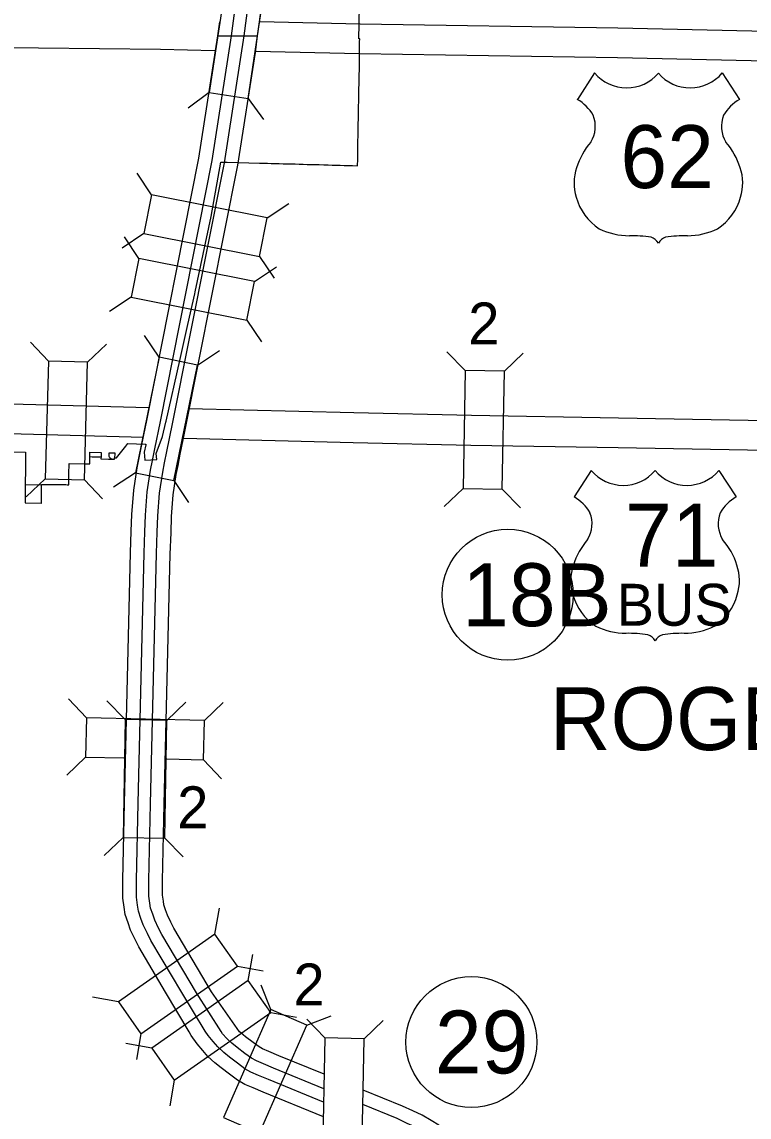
# Model space of a CAD drawing. Extents: x 670147 to 673275, y 705573 to 707613.
# Drawn here: x 670451.9 to 670561.9, y 707255.6 to 707421.2 of the extents above; entities that cross this region are included whole.
import ezdxf

# ---------------------------------------------------------------- set-up
doc = ezdxf.new("R2010")
doc.units = 0
for name, color, linetype in [('10', 7, 'Continuous'), ('15', 7, 'Continuous'), ('19', 7, 'Continuous'), ('20', 7, 'Continuous'), ('22', 7, 'Continuous'), ('27', 7, 'Continuous'), ('6', 7, 'Continuous')]:
    doc.layers.add(name, color=color, linetype=linetype)

msp = doc.modelspace()

# ---------------------------------------------------------------- linework, layer by layer
at = {"layer": '10'}
for points in [[(670602.03, 707419.11), (670582.21, 707419.36), (670562.34, 707419.84), (670542.08, 707420.29), (670503.08, 707420.89), (670487.93, 707421.21)], [(670481.09, 707416.85), (670472.89, 707417.02), (670445.2, 707417.37)], [(670599.72, 707414.64), (670582.12, 707414.86), (670562.23, 707415.34), (670542, 707415.79), (670503, 707416.39), (670487.28, 707416.72)]]:
    msp.add_lwpolyline(points, dxfattribs=at)
at = {"layer": '15'}
for points in [[(670481.57, 707419.12), (670481.89, 707421.22)], [(670471.1, 707362.85), (670442.63, 707363.61), (670422.36, 707363.76), (670418.26, 707363.75), (670417.93, 707363.77), (670417.68, 707363.84)], [(670598.85, 707360), (670581.55, 707360.48), (670561.76, 707360.95), (670542.18, 707361.28), (670519.91, 707361.67), (670502.15, 707362.08), (670477.19, 707362.69)], [(670470.31, 707358.37), (670442.56, 707359.11), (670422.35, 707359.26), (670418.06, 707359.24), (670417.14, 707359.33), (670416.18, 707359.59)], [(670599.14, 707355.49), (670581.43, 707355.98), (670561.67, 707356.45), (670542.11, 707356.78), (670519.82, 707357.17), (670502.04, 707357.58), (670476.43, 707358.21)]]:
    msp.add_lwpolyline(points, dxfattribs=at)
at = {"layer": '19'}
for points in [[(670483.66, 707419.12), (670484.96, 707428.97), (670485.46, 707432.23), (670485.82, 707433.39), (670485.97, 707433.84), (670486.19, 707434.56), (670486.49, 707435.31), (670486.7, 707435.76), (670486.88, 707436.11), (670487, 707436.39), (670487.43, 707437.09), (670487.7, 707437.57), (670488.06, 707438.12), (670488.92, 707439.42), (670489.3, 707439.86), (670500.33, 707456.23), (670500.61, 707456.64)], [(670485.55, 707419.12), (670486.82, 707428.71), (670487.29, 707431.82), (670487.6, 707432.82), (670487.75, 707433.27), (670487.95, 707433.93), (670488.22, 707434.57), (670488.38, 707434.93), (670488.58, 707435.3), (670488.68, 707435.53), (670489.05, 707436.15), (670489.3, 707436.6), (670489.63, 707437.08), (670490.42, 707438.29), (670490.79, 707438.72), (670501.89, 707455.19), (670502.29, 707455.79)], [(670487.59, 707419.12), (670488.86, 707428.42), (670489.31, 707431.36), (670489.57, 707432.19), (670489.72, 707432.64), (670489.9, 707433.23), (670490.11, 707433.75), (670490.23, 707434.02), (670490.44, 707434.41), (670490.52, 707434.59), (670490.84, 707435.11), (670491.06, 707435.52), (670491.34, 707435.93), (670492.07, 707437.05), (670492.44, 707437.47), (670503.6, 707454.04), (670504.17, 707454.89)], [(670470.86, 707361.21), (670478.69, 707400.61), (670481.57, 707419.12), (670487.59, 707419.12)], [(670472.88, 707360.8), (670480.72, 707400.25), (670483.66, 707419.12)], [(670474.72, 707360.44), (670482.57, 707399.92), (670485.55, 707419.12)], [(670487.25, 707416.59), (670487.59, 707419.12)], [(670476.74, 707360.04), (670484.6, 707399.56), (670487.25, 707416.59)], [(670467.47, 707303.08), (670468.35, 707340.94), (670468.49, 707344.19), (670468.56, 707346.74), (670468.86, 707350.39), (670469.37, 707353.76), (670469.66, 707355.27), (670470.01, 707357.04), (670470.86, 707361.21)], [(670469.54, 707303.08), (670470.41, 707340.87), (670470.55, 707344.12), (670470.63, 707346.62), (670470.91, 707350.15), (670471.4, 707353.41), (670471.68, 707354.88), (670472.03, 707356.63), (670472.88, 707360.8)], [(670471.41, 707302.97), (670472.28, 707340.81), (670472.42, 707344.05), (670472.5, 707346.52), (670472.77, 707349.93), (670473.25, 707353.1), (670473.52, 707354.52), (670473.87, 707356.26), (670474.72, 707360.44)], [(670473.47, 707302.89), (670474.34, 707340.74), (670474.49, 707343.97), (670474.56, 707346.41), (670474.82, 707349.7), (670475.28, 707352.75), (670475.55, 707354.12), (670475.89, 707355.84), (670476.34, 707358.01), (670476.74, 707360.04)], [(670477.22, 707268.5), (670473.68, 707274.48), (670469.63, 707281.32), (670469.07, 707282.44), (670468.38, 707283.86), (670468, 707284.96), (670467.56, 707286.21), (670467.39, 707287.33), (670467.19, 707288.7), (670467.2, 707291.41), (670467.47, 707303.08)], [(670479.64, 707268.57), (670476.11, 707274.42), (670471.44, 707282.3), (670470.92, 707283.35), (670470.29, 707284.65), (670469.95, 707285.64), (670469.57, 707286.71), (670469.43, 707287.64), (670469.25, 707288.85), (670469.27, 707291.38), (670469.54, 707303.08)], [(670482.05, 707268.52), (670478.33, 707274.36), (670473.09, 707283.19), (670472.61, 707284.18), (670472.03, 707285.36), (670471.72, 707286.26), (670471.4, 707287.17), (670471.29, 707287.92), (670471.13, 707288.98), (670471.14, 707291.35), (670471.41, 707302.97)], [(670484.87, 707268.49), (670480.62, 707274.54), (670474.91, 707284.18), (670474.46, 707285.09), (670473.94, 707286.15), (670473.67, 707286.93), (670473.41, 707287.67), (670473.33, 707288.22), (670473.19, 707289.13), (670473.2, 707291.32), (670473.47, 707302.89)], [(670497.53, 707255.65), (670488.43, 707259.35), (670486.93, 707260), (670485.66, 707260.54), (670484.55, 707261.17), (670483.31, 707262.06), (670482.05, 707263.04), (670481.1, 707263.8), (670480.08, 707264.75), (670479.28, 707265.67), (670478.47, 707266.67), (670477.56, 707267.94), (670477.22, 707268.5)], [(670497.57, 707257.86), (670489.24, 707261.25), (670487.74, 707261.9), (670486.57, 707262.39), (670485.67, 707262.91), (670484.55, 707263.72), (670483.32, 707264.66), (670482.46, 707265.36), (670481.57, 707266.19), (670480.86, 707267), (670480.11, 707267.93), (670479.64, 707268.57)], [(670497.61, 707259.87), (670489.97, 707262.97), (670488.48, 707263.62), (670487.4, 707264.08), (670486.68, 707264.49), (670485.67, 707265.22), (670484.48, 707266.13), (670483.69, 707266.77), (670482.92, 707267.49), (670482.3, 707268.2), (670482.05, 707268.52)], [(670497.65, 707262.07), (670490.77, 707264.87), (670489.3, 707265.52), (670488.31, 707265.93), (670487.8, 707266.22), (670486.9, 707266.88), (670485.76, 707267.75), (670485.04, 707268.33), (670484.87, 707268.49)], [(670538.66, 707219.09), (670521.26, 707247.74), (670520.54, 707248.84), (670519.92, 707249.57), (670519.4, 707250.24), (670518.61, 707251.16), (670517.76, 707252), (670516.92, 707252.82), (670515.86, 707253.63), (670514.98, 707254.36), (670513.85, 707255.05), (670512.49, 707255.89), (670511.07, 707256.51), (670509.5, 707257.26), (670503.55, 707259.68)], [(670536.94, 707217.95), (670519.52, 707246.64), (670518.89, 707247.6), (670518.32, 707248.27), (670517.8, 707248.93), (670517.1, 707249.75), (670516.32, 707250.53), (670515.57, 707251.25), (670514.57, 707252.02), (670513.78, 707252.68), (670512.78, 707253.29), (670511.53, 707254.05), (670510.21, 707254.64), (670508.67, 707255.37), (670503.5, 707257.47)]]:
    msp.add_lwpolyline(points, dxfattribs=at)
at = {"layer": '20'}
for p, q in [((670480.28, 707410.53), (670477.09, 707408.18)), ((670486.15, 707409.65), (670488.5, 707406.46)), ((670471.56, 707395.04), (670469.36, 707398.34)), ((670489.03, 707391.57), (670492.33, 707393.77)), ((670470.4, 707389.22), (670467.11, 707387.02)), ((670469.65, 707385.43), (670467.45, 707388.73)), ((670487.88, 707385.75), (670490.08, 707382.45)), ((670487.12, 707381.96), (670490.42, 707384.16)), ((670468.49, 707379.61), (670465.2, 707377.41)), ((670485.97, 707376.13), (670488.17, 707372.84)), ((670455.94, 707369.91), (670453.22, 707372.79)), ((670461.88, 707369.76), (670464.76, 707372.48)), ((670472.68, 707370.5), (670470.5, 707373.8)), ((670478.5, 707369.31), (670481.8, 707371.5)), ((670518.96, 707368.48), (670516.21, 707371.33)), ((670524.9, 707368.38), (670527.75, 707371.13)), ((670518.96, 707368.48), (670518.65, 707350.66)), ((670524.9, 707368.38), (670518.96, 707368.48)), ((670524.59, 707350.56), (670524.9, 707368.38)), ((670469.12, 707353.04), (670465.81, 707350.86)), ((670455.47, 707352.1), (670452.59, 707349.38)), ((670461.4, 707351.94), (670464.13, 707349.07)), ((670474.94, 707351.85), (670477.12, 707348.55)), ((670518.65, 707350.66), (670515.8, 707347.91)), ((670518.65, 707350.66), (670524.59, 707350.56)), ((670524.59, 707350.56), (670527.34, 707347.71)), ((670461.72, 707315.97), (670458.99, 707318.84)), ((670467.56, 707315.7), (670464.81, 707318.55)), ((670473.88, 707315.59), (670476.72, 707318.34)), ((670479.54, 707315.56), (670482.4, 707318.3)), ((670461.72, 707315.97), (670461.58, 707310.03)), ((670479.54, 707315.56), (670461.72, 707315.97)), ((670467.56, 707315.7), (670467.25, 707297.89)), ((670473.88, 707315.59), (670467.56, 707315.7)), ((670473.56, 707297.78), (670473.88, 707315.59)), ((670479.4, 707309.62), (670479.54, 707315.56)), ((670461.58, 707310.03), (670458.72, 707307.3)), ((670461.58, 707310.03), (670467.38, 707309.9)), ((670473.84, 707309.75), (670479.4, 707309.62)), ((670482.13, 707306.76), (670479.4, 707309.62)), ((670467.25, 707297.89), (670464.4, 707295.13)), ((670467.25, 707297.89), (670473.56, 707297.78)), ((670473.56, 707297.78), (670476.32, 707294.93)), ((670481.12, 707283.27), (670481.8, 707287.17)), ((670486.16, 707276.26), (670486.84, 707280.16)), ((670484.53, 707278.41), (670488.43, 707277.72)), ((670489.57, 707271.85), (670488.13, 707275.54)), ((670466.53, 707273.04), (670462.63, 707273.72)), ((670489.57, 707271.4), (670493.47, 707270.71)), ((670495.02, 707269.47), (670498.7, 707270.91)), ((670497.76, 707267.55), (670495.02, 707270.4)), ((670503.7, 707267.43), (670506.56, 707270.18)), ((670469.94, 707268.18), (670469.25, 707264.28)), ((670471.57, 707266.03), (670467.66, 707266.71)), ((670474.98, 707261.17), (670474.29, 707257.27))]:
    msp.add_line(p, q, dxfattribs=at)
for points in [[(670482.92, 707428.15), (670480.28, 707410.53), (670486.15, 707409.65), (670488.8, 707427.27)], [(670489.03, 707391.57), (670471.56, 707395.04), (670470.4, 707389.22), (670487.88, 707385.75)], [(670487.12, 707381.96), (670469.65, 707385.43), (670468.49, 707379.61), (670485.97, 707376.13)], [(670455.94, 707369.91), (670455.47, 707352.1), (670461.4, 707351.94), (670461.88, 707369.76)], [(670472.68, 707370.5), (670469.12, 707353.04), (670474.94, 707351.85), (670478.5, 707369.31)], [(670469.94, 707268.18), (670484.53, 707278.41), (670481.12, 707283.27), (670466.53, 707273.04)], [(670474.98, 707261.17), (670489.57, 707271.4), (670486.16, 707276.26), (670471.57, 707266.03)], [(670487.87, 707253.14), (670495.02, 707269.47), (670489.57, 707271.85), (670482.43, 707255.53)], [(670497.76, 707267.55), (670497.41, 707249.73), (670503.35, 707249.62), (670503.7, 707267.43)]]:
    msp.add_lwpolyline(points, close=True, dxfattribs=at)
at = {"layer": '22'}
for p, q in [((670538.53, 707413.5), (670535.94, 707409.48)), ((670557.84, 707413.5), (670560.43, 707409.48)), ((670538.04, 707353.38), (670535.45, 707349.37)), ((670557.35, 707353.38), (670559.94, 707349.37))]:
    msp.add_line(p, q, dxfattribs=at)
for centre, radius, start, end in [((670543.37, 707417.56), 6.32, 220.075, 319.6701), ((670553, 707417.56), 6.32, 220.3299, 319.925), ((670532.55, 707403.65), 6.75, 30.7809, 59.9883), ((670563.83, 707403.65), 6.75, 120.0117, 149.2191), ((670534.03, 707405.43), 4.62, 328.8105, 21.2108), ((670562.34, 707405.43), 4.62, 158.7892, 211.1895), ((670546.12, 707395.95), 10.79, 138.9565, 162.6913), ((670550.25, 707395.95), 10.79, 17.3087, 41.0435), ((670542.56, 707396.84), 7.13, 160.9576, 197.3819), ((670553.81, 707396.84), 7.13, 342.6181, 19.0424), ((670543.72, 707396.86), 8.25, 195.1074, 237.1312), ((670552.65, 707396.86), 8.25, 302.8688, 344.8926), ((670543.87, 707399.46), 10.59, 244.0771, 269.5779), ((670552.5, 707399.46), 10.59, 270.4221, 295.9229), ((670544.12, 707369.47), 19.4, 81.1942, 90.9539), ((670546.54, 707386.86), 1.86, 28.0342, 72.9864), ((670549.83, 707386.86), 1.86, 107.0136, 151.9658), ((670552.25, 707369.47), 19.4, 89.0461, 98.8058), ((670542.88, 707357.45), 6.32, 220.075, 319.6701), ((670552.51, 707357.45), 6.32, 220.3299, 319.925), ((670532.06, 707343.54), 6.75, 30.7809, 59.9883), ((670563.34, 707343.54), 6.75, 120.0117, 149.2191), ((670533.54, 707345.32), 4.62, 328.8105, 21.2108), ((670561.85, 707345.32), 4.62, 158.7892, 211.1895), ((670545.63, 707335.84), 10.79, 138.9565, 162.6913), ((670549.76, 707335.84), 10.79, 17.3087, 41.0435), ((670542.07, 707336.72), 7.13, 160.9576, 197.3819), ((670553.32, 707336.72), 7.13, 342.6181, 19.0424), ((670543.23, 707336.74), 8.25, 195.1074, 237.1312), ((670552.16, 707336.74), 8.25, 302.8688, 344.8926), ((670543.38, 707339.34), 10.59, 244.0771, 269.5779), ((670552.01, 707339.34), 10.59, 270.4221, 295.9229), ((670543.63, 707309.35), 19.4, 81.1942, 90.9539), ((670546.06, 707326.75), 1.86, 28.0342, 72.9864), ((670549.34, 707326.75), 1.86, 107.0136, 151.9658), ((670551.76, 707309.35), 19.4, 89.0461, 98.8058)]:
    msp.add_arc(centre, radius, start, end, dxfattribs=at)
at = {"layer": '27'}
for centre in [(670525.41, 707334.58), (670519.92, 707266.94)]:
    msp.add_circle(centre, 9.9, dxfattribs=at)
at = {"layer": '6'}
for points in [[(670462.23, 707355.47), (670462.57, 707355.46), (670463.91, 707355.43), (670463.9, 707355.14), (670465.04, 707355.11), (670465.04, 707355.11), (670465.11, 707355.1), (670465.6, 707355.09), (670465.82, 707355.08), (670465.97, 707355.08), (670465.97, 707355.12), (670465.97, 707355.31), (670466.21, 707355.31), (670466.27, 707355.3), (670466.86, 707356.04), (670467.67, 707357.05), (670467.94, 707357.44), (670470.57, 707357.36), (670470.67, 707357.36), (670470.67, 707357.27), (670470.43, 707356.15), (670470.55, 707354.95), (670472.33, 707355.06), (670472.24, 707355.97), (670473.22, 707358.53), (670473.73, 707360.69), (670473.77, 707360.82), (670475.82, 707369.99), (670477.04, 707375.44), (670478.07, 707380.1), (670478.13, 707380.39), (670480.57, 707391.78), (670482.02, 707399.99), (670482.81, 707400.01), (670482.99, 707400), (670487.86, 707399.87), (670488.46, 707399.85), (670489.06, 707399.84), (670489.66, 707399.82), (670490.26, 707399.8), (670490.86, 707399.79), (670491.46, 707399.77), (670492.06, 707399.75), (670492.66, 707399.75), (670492.78, 707399.74), (670493.27, 707399.73), (670493.87, 707399.7), (670494.47, 707399.69), (670495.07, 707399.67), (670495.67, 707399.65), (670496.27, 707399.64), (670496.87, 707399.63), (670497.62, 707399.6), (670498.26, 707399.59), (670498.86, 707399.57), (670499.49, 707399.55), (670500.09, 707399.54), (670500.69, 707399.52), (670501.33, 707399.5), (670501.93, 707399.49), (670502.7, 707399.46), (670502.71, 707399.52), (670502.72, 707400.42), (670502.72, 707400.46), (670502.76, 707402.4), (670502.76, 707402.46), (670502.8, 707404.71), (670502.8, 707404.76), (670502.8, 707404.8), (670502.8, 707404.85), (670502.85, 707407.5), (670502.85, 707407.95), (670502.86, 707408.23), (670502.86, 707408.29), (670502.88, 707409.37), (670502.91, 707411.17), (670502.92, 707411.78), (670502.97, 707415.36), (670502.98, 707416.16), (670503.01, 707418.2), (670503.02, 707418.65), (670502.87, 707418.66), (670502.92, 707420.92), (670503.05, 707426.7)], [(670463.92, 707356.09), (670463.91, 707355.69), (670463.91, 707355.43), (670463.9, 707355.14), (670465.04, 707355.11), (670465.04, 707355.11), (670465.11, 707355.1), (670465.6, 707355.09), (670465.52, 707355.11), (670465.44, 707355.15), (670465.37, 707355.19), (670465.31, 707355.25), (670465.25, 707355.31), (670465.22, 707355.35), (670465.19, 707355.4), (670465.16, 707355.48), (670465.13, 707355.57), (670465.12, 707355.66), (670465.12, 707355.74), (670465.13, 707356.06), (670465.4, 707356.06), (670465.98, 707356.05), (670465.98, 707355.88), (670465.97, 707355.31), (670465.97, 707355.31), (670466.21, 707355.31), (670466.27, 707355.3), (670466.86, 707356.04), (670467.67, 707357.05), (670467.94, 707357.44), (670470.57, 707357.36), (670470.67, 707357.36), (670470.67, 707357.27), (670470.43, 707356.15), (670470.55, 707354.95), (670472.33, 707355.06), (670472.24, 707355.97), (670473.22, 707358.53), (670473.73, 707360.69), (670473.77, 707360.82), (670475.82, 707369.99), (670477.04, 707375.44), (670478.07, 707380.1), (670478.13, 707380.39), (670480.57, 707391.78), (670482.02, 707399.99), (670482.81, 707400.01), (670482.99, 707400), (670487.86, 707399.87), (670488.46, 707399.85), (670489.06, 707399.84), (670489.66, 707399.82), (670490.26, 707399.8), (670490.86, 707399.79), (670491.46, 707399.77), (670492.06, 707399.75), (670492.66, 707399.75), (670492.78, 707399.74), (670493.27, 707399.73), (670493.87, 707399.7), (670494.47, 707399.69), (670495.07, 707399.67), (670495.67, 707399.65), (670496.27, 707399.64), (670496.87, 707399.63), (670497.62, 707399.6), (670498.26, 707399.59), (670498.86, 707399.57), (670499.49, 707399.55), (670500.09, 707399.54), (670500.69, 707399.52), (670501.33, 707399.5), (670501.93, 707399.49), (670502.7, 707399.46), (670502.71, 707399.52), (670502.72, 707400.42), (670502.72, 707400.46), (670502.76, 707402.4), (670502.76, 707402.46), (670502.8, 707404.71), (670502.8, 707404.76), (670502.8, 707404.8), (670502.8, 707404.85), (670502.85, 707407.5), (670502.85, 707407.95), (670502.86, 707408.23), (670502.86, 707408.29), (670502.88, 707409.37), (670502.91, 707411.17), (670502.92, 707411.78), (670502.97, 707415.36), (670502.98, 707416.16), (670503.01, 707418.2), (670503.02, 707418.65), (670502.87, 707418.66), (670502.92, 707420.92), (670503.05, 707426.7)], [(670447.5, 707356.21), (670452.51, 707356.16), (670452.48, 707353.68), (670452.44, 707351.21), (670452.43, 707348.46), (670454.85, 707348.44), (670454.9, 707348.44), (670454.9, 707348.63), (670454.92, 707351.25), (670456.45, 707351.24), (670456.66, 707351.24), (670458.59, 707351.24), (670458.79, 707351.23), (670459.02, 707351.23), (670459.04, 707352.83), (670459.07, 707354.41), (670461.41, 707354.38), (670462.04, 707354.37), (670462.22, 707354.36), (670462.23, 707355.47)], [(670447.5, 707356.21), (670452.51, 707356.16), (670452.48, 707353.68), (670452.44, 707351.21), (670454.92, 707351.25), (670456.45, 707351.24), (670456.66, 707351.24), (670458.59, 707351.24), (670458.79, 707351.23), (670459.02, 707351.23), (670459.04, 707352.83), (670459.07, 707354.41), (670461.41, 707354.38), (670462.04, 707354.37), (670462.22, 707354.36), (670462.23, 707355.47), (670462.24, 707356.17), (670463.92, 707356.09)]]:
    msp.add_lwpolyline(points, dxfattribs=at)

# ---------------------------------------------------------------- texts
at = {"layer": '20'}
for p in [(670519.44, 707372.44), (670475.43, 707299.27), (670493, 707272.47)]:
    msp.add_text('2', height=6.34, dxfattribs=at).set_placement(p)
at = {"layer": '22'}
for s, height, p in [('62', 9.504, (670542.45, 707396.09)), ('71', 9.504, (670543.15, 707338.85)), ('BUS', 6.336, (670541.87, 707329.9))]:
    msp.add_text(s, height=height, dxfattribs=at).set_placement(p)
at = {"layer": '27'}
for s, p in [('18B', (670518.51, 707329.83)), ('29', (670514.4, 707262.19))]:
    msp.add_text(s, height=9.504, dxfattribs=at).set_placement(p)
at = {"layer": '6'}
msp.add_text('ROGERS', height=9.504, dxfattribs=at).set_placement((670531.78, 707311.09))

doc.saveas('drawing.dxf')
